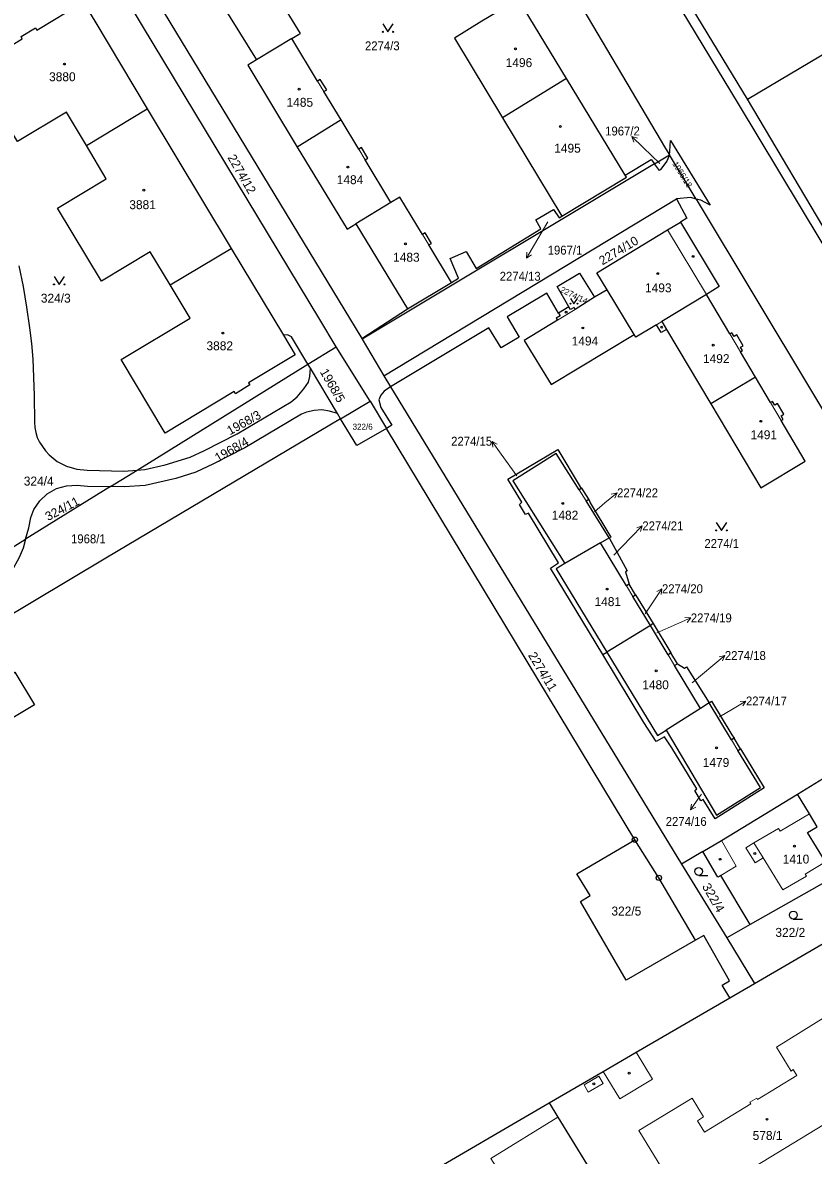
# Model space of a CAD drawing. Extents: x -679733 to -673243, y -1075091 to -1066557.
# Drawn here: x -675985.8 to -675835.1, y -1072556 to -1072340.3 of the extents above; entities that cross this region are included whole.
import ezdxf
from ezdxf.enums import TextEntityAlignment as Align

# ---------------------------------------------------------------- set-up
doc = ezdxf.new("R2010")
doc.units = 0
doc.header["$LTSCALE"] = 0.68
for name, color, linetype, lineweight in [('1', 7, 'Continuous', 25), ('3', 7, 'Continuous', 25), ('4', 7, 'Continuous', 13), ('5', 7, 'Continuous', 25), ('7', 7, 'Continuous', 13), ('8', 7, 'Continuous', 25)]:
    doc.layers.add(name, color=color, linetype=linetype, lineweight=lineweight)
doc.layers.add('2', color=7, linetype='Continuous')

msp = doc.modelspace()

# ---------------------------------------------------------------- linework, layer by layer
at = {"layer": '1'}
for p, q in [((-675934.52, -1072343.3), (-675941.26, -1072347.38)), ((-675847.7, -1072354.86), (-675831.76, -1072345.39)), ((-675973.65, -1072363.72), (-675962.04, -1072356.7)), ((-675857.47, -1072373.89), (-675862.55, -1072365.47)), ((-675957.7, -1072390.24), (-675946.05, -1072383.28)), ((-675946.05, -1072383.28), (-675936.1, -1072399.83)), ((-675881.74, -1072394.44), (-675883.71, -1072395.64)), ((-675921.1, -1072400.6), (-675921.19, -1072400.45)), ((-675931.44, -1072405.36), (-675926.07, -1072402.03)), ((-675963.96, -1072425.51), (-675931.44, -1072405.36)), ((-675930.98, -1072406.12), (-675931.44, -1072405.36)), ((-675925.81, -1072414.74), (-675930.98, -1072406.12)), ((-675916.95, -1072407.55), (-675915.69, -1072409.65)), ((-675846.16, -1072407.8), (-675854.67, -1072412.9)), ((-675915.69, -1072409.65), (-675860.23, -1072500.52)), ((-675919.61, -1072412.41), (-675916.48, -1072417.57)), ((-675925.21, -1072415.73), (-675925.81, -1072414.74)), ((-675869.15, -1072495.9), (-675916.48, -1072417.57)), ((-675969.03, -1072428.65), (-675963.96, -1072425.51)), ((-675969.03, -1072428.65), (-675985.23, -1072438.69)), ((-675877.94, -1072431.04), (-675879.26, -1072428.94)), ((-675989.49, -1072441.33), (-675985.23, -1072438.69)), ((-675875.69, -1072439.35), (-675882.48, -1072443.31)), ((-675875.69, -1072439.35), (-675874.02, -1072438.38)), ((-675866.17, -1072455.13), (-675874.51, -1072460.19)), ((-675865.68, -1072454.75), (-675866.17, -1072455.13)), ((-675875.26, -1072460.62), (-675874.51, -1072460.19)), ((-675856.66, -1072470.89), (-675863.19, -1072475.02)), ((-675849, -1072478.61), (-675844.5, -1072486.02)), ((-675851.07, -1072526), (-675846.36, -1072523.26)), ((-675912.55, -1072561.77), (-675885.46, -1072546.01))]:
    msp.add_line(p, q, dxfattribs=at)
for points in [[(-675990.34, -1072122.74), (-675965.06, -1072164.5), (-675944.22, -1072198.66), (-675920.45, -1072238.88), (-675899.68, -1072273.04), (-675879.13, -1072306.74), (-675849.47, -1072355.79), (-675790.19, -1072454.14)], [(-675925.29, -1072259.54), (-675863.32, -1072364.28), (-675862.55, -1072365.47)], [(-675847.7, -1072354.86), (-675862.86, -1072329.89), (-675869.49, -1072318.68), (-675895.24, -1072276.53)], [(-675926.07, -1072402.03), (-675929.16, -1072396.81), (-675962.96, -1072340.92), (-675966.3, -1072335.23), (-675972.95, -1072324.36), (-675974.15, -1072322.36)], [(-675959.58, -1072323.9), (-675962.55, -1072325.67), (-675965.47, -1072327.41), (-675921.19, -1072400.45), (-675912.49, -1072394.77)], [(-675934.52, -1072343.3), (-675933.21, -1072342.55), (-675932.86, -1072342.34), (-675937.22, -1072335.22), (-675936.71, -1072334.91), (-675937.96, -1072332.87), (-675938.47, -1072333.19), (-675942.82, -1072326.1), (-675951.27, -1072331.19), (-675941.26, -1072347.38)], [(-675870.98, -1072369.33), (-675882.17, -1072350.91), (-675891.32, -1072335.84), (-675898.33, -1072340)], [(-675973.65, -1072363.72), (-675977.43, -1072357.37), (-675986.75, -1072362.96), (-675995.15, -1072348.94), (-675985.86, -1072343.37), (-675986.09, -1072342.93), (-675983.36, -1072341.3), (-675983.11, -1072341.72), (-675974.24, -1072336.41), (-675972.06, -1072340.04)], [(-675972.06, -1072340.04), (-675962.04, -1072356.7), (-675946.05, -1072383.28)], [(-675898.33, -1072340), (-675903.52, -1072343.25), (-675894.34, -1072358.45)], [(-675925.13, -1072358.83), (-675928.39, -1072353.44), (-675927.86, -1072353.12), (-675929.09, -1072351.11), (-675929.61, -1072351.42), (-675934.52, -1072343.3)], [(-675941.26, -1072347.38), (-675942.91, -1072348.38), (-675933.46, -1072363.99)], [(-675882.17, -1072350.91), (-675894.34, -1072358.45), (-675883.05, -1072377.15)], [(-675788.79, -1072452.73), (-675805.27, -1072425.65), (-675831.1, -1072382.79), (-675847.7, -1072354.86)], [(-675915.62, -1072374.53), (-675920.53, -1072366.42), (-675920.01, -1072366.1), (-675921.24, -1072364.06), (-675921.76, -1072364.38), (-675925.13, -1072358.83), (-675933.46, -1072363.99)], [(-675957.7, -1072390.24), (-675961.49, -1072383.97), (-675970.75, -1072389.56), (-675979.15, -1072375.63), (-675969.88, -1072370.05), (-675973.65, -1072363.72)], [(-675933.46, -1072363.99), (-675923.99, -1072379.64), (-675922.33, -1072378.63)], [(-675862.55, -1072365.47), (-675862.47, -1072364.77), (-675862.33, -1072362.75), (-675854.81, -1072375.09), (-675856.56, -1072374.12), (-675857.47, -1072373.89)], [(-675862.55, -1072365.47), (-675863.05, -1072366.69), (-675864.25, -1072368.28), (-675864.47, -1072368.43), (-675865.4, -1072367.18), (-675921.1, -1072400.6), (-675916.95, -1072407.55), (-675861.2, -1072373.83)], [(-675870.98, -1072369.33), (-675866.02, -1072366.34), (-675865.4, -1072367.18), (-675862.55, -1072365.47)], [(-675883.05, -1072377.15), (-675870.74, -1072369.74), (-675870.98, -1072369.33)], [(-675904.09, -1072389.77), (-675908.42, -1072382.64), (-675907.91, -1072382.33), (-675909.11, -1072380.31), (-675909.64, -1072380.63), (-675913.95, -1072373.54), (-675915.62, -1072374.53), (-675922.33, -1072378.63)], [(-675857.47, -1072373.89), (-675858.5, -1072373.62), (-675861.2, -1072373.83)], [(-675861.2, -1072373.83), (-675859.26, -1072377.56), (-675860.47, -1072378.29)], [(-675857.47, -1072373.89), (-675824.32, -1072429.06), (-675811.48, -1072450.02), (-675802.38, -1072465.38), (-675790.19, -1072454.14)], [(-675904.09, -1072389.77), (-675902.77, -1072388.98), (-675904.36, -1072385.2), (-675901.29, -1072383.91), (-675899.38, -1072387.14), (-675887.06, -1072379.54), (-675887.99, -1072377.86), (-675884.64, -1072375.89), (-675883.57, -1072377.45), (-675883.05, -1072377.15)], [(-675922.33, -1072378.63), (-675912.49, -1072394.77), (-675904.09, -1072389.77)], [(-675874.42, -1072391.2), (-675876.4, -1072387.92), (-675862.9, -1072379.76), (-675860.47, -1072378.29)], [(-675860.47, -1072378.29), (-675853.08, -1072390.54), (-675855.47, -1072392.05)], [(-675986.55, -1072386.62), (-675985.72, -1072390.52), (-675985.05, -1072394.49), (-675984.47, -1072398.44), (-675984.1, -1072401.41), (-675983.84, -1072404.39), (-675983.61, -1072411.33), (-675983.56, -1072416.41), (-675983.45, -1072417.39), (-675983.27, -1072418.36), (-675983, -1072419.33), (-675982.61, -1072420.22), (-675981.43, -1072421.87), (-675980.77, -1072422.61), (-675979.2, -1072423.87), (-675977.45, -1072424.78), (-675975.5, -1072425.35), (-675973.52, -1072425.54), (-675966.54, -1072425.69), (-675963.96, -1072425.51)], [(-675881.74, -1072394.44), (-675883.95, -1072390.57), (-675879.69, -1072388.02), (-675876.84, -1072392.61)], [(-675936.1, -1072399.83), (-675933.87, -1072403.53), (-675942.74, -1072408.87), (-675942.48, -1072409.3), (-675945.22, -1072410.97), (-675945.49, -1072410.53), (-675958.64, -1072418.45), (-675967.02, -1072404.45), (-675953.89, -1072396.55), (-675957.7, -1072390.24)], [(-675883.71, -1072395.64), (-675885.93, -1072391.79), (-675893.47, -1072396.3), (-675891.2, -1072400.2), (-675894.64, -1072402.2), (-675896.99, -1072398.41), (-675915.69, -1072409.65)], [(-675883.71, -1072395.64), (-675883.4, -1072396.14), (-675884.11, -1072396.57), (-675883.87, -1072396.96), (-675890.21, -1072400.82), (-675885.12, -1072409.18), (-675869.27, -1072399.71), (-675874.42, -1072391.2), (-675876.84, -1072392.61)], [(-675855.47, -1072392.05), (-675864.03, -1072397.22), (-675863.14, -1072398.71), (-675854.67, -1072412.9)], [(-675846.16, -1072407.8), (-675849.02, -1072402.97), (-675848.65, -1072402.75), (-675849.02, -1072402.13), (-675848.49, -1072401.82), (-675849.71, -1072399.75), (-675850.24, -1072400.05), (-675850.66, -1072399.34), (-675851.03, -1072399.56), (-675855.47, -1072392.05)], [(-675876.84, -1072392.61), (-675880.5, -1072394.91), (-675880.74, -1072394.52), (-675881.43, -1072394.94), (-675881.74, -1072394.44)], [(-675863.14, -1072398.71), (-675864.14, -1072399.31), (-675865.03, -1072397.83), (-675868.97, -1072400.21), (-675869.27, -1072399.71)], [(-675931.44, -1072405.36), (-675934.57, -1072400.14), (-675935.34, -1072399.73), (-675936.1, -1072399.83)], [(-675925.21, -1072415.73), (-675919.61, -1072412.41), (-675926.07, -1072402.03)], [(-675963.96, -1072425.51), (-675962.52, -1072425.41), (-675958.65, -1072424.49), (-675953.88, -1072423.02), (-675951.13, -1072421.8), (-675944.95, -1072418.61), (-675934.64, -1072412.48), (-675933.49, -1072411.54), (-675932.19, -1072410.03), (-675931.36, -1072408.77), (-675931.06, -1072407.66), (-675930.98, -1072406.12)], [(-675854.67, -1072412.9), (-675845.12, -1072428.88), (-675836.68, -1072423.84), (-675841.26, -1072416.08), (-675840.88, -1072415.86), (-675841.28, -1072415.18), (-675840.74, -1072414.85), (-675841.95, -1072412.8), (-675842.5, -1072413.12), (-675842.91, -1072412.42), (-675843.29, -1072412.65), (-675846.16, -1072407.8)], [(-675915.69, -1072409.65), (-675916.9, -1072410.5), (-675917.55, -1072411.23), (-675917.93, -1072412.16), (-675917.53, -1072413.56), (-675915.44, -1072416.97), (-675916.48, -1072417.57)], [(-675925.21, -1072415.73), (-675969.92, -1072442.3), (-676004.29, -1072462.79)], [(-675925.81, -1072414.74), (-675927.33, -1072414.28), (-675928.81, -1072414.06), (-675930.27, -1072414.18), (-675931.74, -1072414.48), (-675932.68, -1072414.86), (-675943.48, -1072421.27), (-675949.43, -1072424.33), (-675952.82, -1072425.88), (-675956.58, -1072427.08), (-675962.46, -1072428.45), (-675966.45, -1072428.71), (-675969.03, -1072428.65)], [(-675916.48, -1072417.57), (-675922.11, -1072420.83), (-675925.21, -1072415.73)], [(-675875.26, -1072460.62), (-675885.21, -1072444.19), (-675883.68, -1072443.19), (-675889.42, -1072433.69), (-675889.99, -1072433.95), (-675891.15, -1072432.03), (-675890.67, -1072431.62), (-675893.35, -1072427.24), (-675883.84, -1072421.61), (-675879.54, -1072428.71), (-675879.26, -1072428.94)], [(-675879.26, -1072428.94), (-675879.77, -1072429.26), (-675884.14, -1072422.32), (-675892.42, -1072427.54), (-675882.48, -1072443.31)], [(-675985.23, -1072438.69), (-675984.64, -1072436.48), (-675984.23, -1072434.51), (-675983.66, -1072433.04), (-675982.55, -1072431.39), (-675981.1, -1072430.01), (-675979.35, -1072429.04), (-675977.43, -1072428.5), (-675975.44, -1072428.4), (-675973.43, -1072428.56), (-675969.03, -1072428.65)], [(-675874.02, -1072438.38), (-675878.45, -1072431.36), (-675877.94, -1072431.04)], [(-675877.94, -1072431.04), (-675877.69, -1072431.74), (-675873.7, -1072438.31), (-675874.02, -1072438.38)], [(-675985.23, -1072438.69), (-675985.69, -1072440.4), (-675986.43, -1072442.18), (-675987.95, -1072444.81), (-675989.1, -1072446.43), (-675991.01, -1072448.73), (-675993.07, -1072450.95), (-675995.23, -1072453.04), (-675996.08, -1072453.79)], [(-675870.23, -1072447.25), (-675870.74, -1072447.55), (-675875.69, -1072439.35)], [(-675874.02, -1072438.38), (-675870.64, -1072444.67), (-675870.94, -1072444.9), (-675870.23, -1072447.25)], [(-675882.48, -1072443.31), (-675884.17, -1072444.3), (-675874.51, -1072460.19)], [(-675866.17, -1072455.13), (-675869.51, -1072449.59), (-675869, -1072449.28), (-675870.23, -1072447.25)], [(-675869, -1072449.28), (-675865.68, -1072454.75), (-675862.28, -1072460.33)], [(-675862.28, -1072460.33), (-675862.83, -1072460.67), (-675866.17, -1072455.13)], [(-675844.5, -1072486.02), (-675853.83, -1072491.94), (-675856.1, -1072488.21), (-675856.6, -1072488.49), (-675857.75, -1072486.5), (-675857.35, -1072486.18), (-675862.12, -1072478.41), (-675863.52, -1072476.32), (-675865.1, -1072477.2), (-675867.43, -1072473.56), (-675875.26, -1072460.62)], [(-675874.51, -1072460.19), (-675864.85, -1072476.07), (-675863.19, -1072475.02)], [(-675856.66, -1072470.89), (-675861.59, -1072462.72), (-675861.04, -1072462.39), (-675862.28, -1072460.33)], [(-675861.04, -1072462.39), (-675859.66, -1072463.21), (-675859.32, -1072462.95), (-675855.01, -1072469.85), (-675854.56, -1072469.54), (-675850.64, -1072475.95), (-675850.24, -1072476.57)], [(-675850.24, -1072476.57), (-675850.75, -1072476.88), (-675855.01, -1072469.85), (-675856.66, -1072470.89)], [(-675863.19, -1072475.02), (-675853.58, -1072491.19), (-675845.23, -1072485.98), (-675849.51, -1072478.92), (-675849, -1072478.61), (-675850.24, -1072476.57)], [(-675838.16, -1072487.22), (-675833.21, -1072484.2), (-675831.54, -1072483.13), (-675823.72, -1072498.41), (-675822.06, -1072501.26)], [(-675856.2, -1072498.13), (-675852.64, -1072496.06), (-675838.16, -1072487.22)], [(-675831.13, -1072502.94), (-675832.84, -1072500.11), (-675836.22, -1072494.55), (-675834.39, -1072493.44), (-675835.9, -1072490.95), (-675838.16, -1072487.22)], [(-675857.57, -1072515.01), (-675870.78, -1072522.63), (-675879.52, -1072507.66), (-675877.65, -1072506.52), (-675880.19, -1072502.4), (-675869.15, -1072495.9)], [(-675857.57, -1072515.01), (-675864.58, -1072503.15), (-675869.15, -1072495.9)], [(-675847.17, -1072512.07), (-675852.75, -1072502.68), (-675853.32, -1072503.02), (-675856.2, -1072498.13), (-675860.23, -1072500.52), (-675851.64, -1072514.61)], [(-675851.07, -1072526), (-675852.5, -1072523.58), (-675851.11, -1072522.78), (-675856.03, -1072514.12), (-675857.57, -1072515.01)], [(-675885.46, -1072546.01), (-675875.16, -1072540.02), (-675868.89, -1072536.38), (-675851.07, -1072526)], [(-675885.46, -1072546.01), (-675883.81, -1072548.72), (-675878.39, -1072557.61), (-675864.4, -1072580.56)]]:
    msp.add_lwpolyline(points, dxfattribs=at)
for points in [[(-675991.2, -1072474.75), (-675994.88, -1072468.56), (-675994.68, -1072468.44), (-675998.01, -1072462.83), (-675990.79, -1072458.55), (-675987.45, -1072464.1), (-675987.26, -1072463.96), (-675983.55, -1072470.21)], [(-675851.64, -1072514.61), (-675846.36, -1072523.26), (-675825.98, -1072511.4), (-675831.13, -1072502.94), (-675847.17, -1072512.07)]]:
    msp.add_lwpolyline(points, close=True, dxfattribs=at)
at = {"layer": '3'}
for p, q in [((-675856.983, -1072502.69), (-675855.233, -1072502.69)), ((-675838.953, -1072511), (-675837.203, -1072511))]:
    msp.add_line(p, q, dxfattribs=at)
for points in [[(-675917.19, -1072340.549), (-675916.19, -1072342.05), (-675915.19, -1072340.549)], [(-675979.82, -1072388.649), (-675978.82, -1072390.15), (-675977.82, -1072388.649)], [(-675881.42, -1072392.814), (-675880.75, -1072393.82), (-675880.08, -1072392.814)], [(-675853.64, -1072435.499), (-675852.64, -1072437), (-675851.64, -1072435.499)]]:
    msp.add_lwpolyline(points, dxfattribs=at)
for centre, radius in [((-675917.19, -1072342.0495), 0.1), ((-675915.19, -1072342.0495), 0.1), ((-675979.82, -1072390.1495), 0.1), ((-675977.82, -1072390.1495), 0.1), ((-675881.42, -1072393.8196), 0.067), ((-675880.08, -1072393.8196), 0.067), ((-675853.64, -1072436.9995), 0.1), ((-675851.64, -1072436.9995), 0.1), ((-675856.9829, -1072501.9398), 0.75), ((-675838.9529, -1072510.2498), 0.75)]:
    msp.add_circle(centre, radius, dxfattribs=at)
at = {"layer": '4'}
for p, q in [((-675929.61, -1072351.42), (-675928.39, -1072353.44)), ((-675921.76, -1072364.38), (-675920.53, -1072366.42)), ((-675909.64, -1072380.63), (-675908.42, -1072382.64)), ((-675862.9, -1072379.76), (-675855.47, -1072392.05)), ((-675880.5, -1072394.91), (-675883.87, -1072396.96)), ((-675865.03, -1072397.83), (-675864.03, -1072397.22)), ((-675851.03, -1072399.56), (-675849.02, -1072402.97)), ((-675841.26, -1072416.08), (-675843.29, -1072412.65)), ((-675879.77, -1072429.26), (-675878.45, -1072431.36)), ((-675870.74, -1072447.55), (-675869.51, -1072449.59)), ((-675862.83, -1072460.67), (-675861.59, -1072462.72)), ((-675850.75, -1072476.88), (-675849.51, -1072478.92)), ((-675835.9, -1072490.95), (-675841.43, -1072494.25)), ((-675841.75, -1072493.75), (-675846.45, -1072496.47)), ((-675841.43, -1072494.25), (-675841.75, -1072493.75)), ((-675849.83, -1072500.96), (-675852.64, -1072496.06)), ((-675846.45, -1072496.47), (-675847.98, -1072497.41)), ((-675846.23, -1072500.28), (-675847.98, -1072497.41)), ((-675844.7, -1072499.34), (-675846.45, -1072496.47)), ((-675844.7, -1072499.34), (-675846.23, -1072500.28)), ((-675840.95, -1072505.47), (-675844.7, -1072499.34)), ((-675852.75, -1072502.68), (-675849.83, -1072500.96)), ((-675832.84, -1072500.11), (-675836.67, -1072502.43)), ((-675836.43, -1072502.81), (-675840.95, -1072505.47)), ((-675836.67, -1072502.43), (-675836.43, -1072502.81)), ((-675829.1, -1072527.24), (-675842.18, -1072535.37)), ((-675865.79, -1072541.49), (-675868.89, -1072536.38)), ((-675842.18, -1072535.37), (-675839.37, -1072539.99)), ((-675875.16, -1072540.02), (-675872.04, -1072545.22)), ((-675845.75, -1072545.38), (-675838.28, -1072540.8)), ((-675839.37, -1072539.99), (-675838.97, -1072539.66)), ((-675838.97, -1072539.66), (-675838.28, -1072540.8)), ((-675875.98, -1072540.95), (-675878.83, -1072542.59)), ((-675878.83, -1072542.59), (-675878.04, -1072543.97)), ((-675878.04, -1072543.97), (-675875.19, -1072542.33)), ((-675875.19, -1072542.33), (-675875.98, -1072540.95)), ((-675872.04, -1072545.22), (-675865.79, -1072541.49)), ((-675820.02, -1072542.14), (-675859.34, -1072566.06)), ((-675868.39, -1072551.27), (-675858.25, -1072545.14)), ((-675858.25, -1072545.14), (-675856.04, -1072548.67)), ((-675847.25, -1072545.89), (-675845.93, -1072545.09)), ((-675845.93, -1072545.09), (-675845.75, -1072545.38)), ((-675855.86, -1072551.59), (-675847.07, -1072546.19)), ((-675847.07, -1072546.19), (-675847.25, -1072545.89)), ((-675856.04, -1072548.67), (-675857.18, -1072549.45)), ((-675857.18, -1072549.45), (-675855.86, -1072551.59)), ((-675859.34, -1072566.06), (-675868.39, -1072551.27))]:
    msp.add_line(p, q, dxfattribs=at)
msp.add_lwpolyline([(-675883.81, -1072548.72), (-675896.57, -1072556.57), (-675895.73, -1072557.99)], dxfattribs=at)
at = {"layer": '5'}
for centre in [(-675891.9068, -1072345.2992), (-675977.8468, -1072348.1892), (-675933.0968, -1072352.9692), (-675883.3468, -1072360.0692), (-675923.8268, -1072367.7992), (-675962.7068, -1072372.1992), (-675912.8768, -1072382.4292), (-675858.0568, -1072384.8092), (-675864.7868, -1072388.0892), (-675882.2568, -1072395.4292), (-675879.0668, -1072398.4492), (-675864.0368, -1072398.2792), (-675947.6668, -1072399.4092), (-675854.2068, -1072401.7292), (-675845.1468, -1072416.2192), (-675882.8868, -1072431.8492), (-675874.4368, -1072448.1592), (-675865.0768, -1072463.7292), (-675853.5668, -1072478.4092), (-675838.7468, -1072497.1292), (-675852.8768, -1072499.6192), (-675846.2768, -1072498.5292), (-675870.2268, -1072540.3392), (-675876.9668, -1072542.3892), (-675843.9668, -1072549.1292)]:
    msp.add_circle(centre, 0.175, dxfattribs=at)
at = {"layer": '7'}
for p, q in [((-675869.729, -1072361.975), (-675869.356, -1072363.031)), ((-675889.79, -1072385.149), (-675888.856, -1072384.532)), ((-675896.364, -1072420.032), (-675896.18, -1072421.137)), ((-675872.541, -1072429.831), (-675873.63, -1072430.091)), ((-675867.735, -1072436.111), (-675868.791, -1072436.484)), ((-675863.992, -1072448.092), (-675864.967, -1072448.642)), ((-675858.498, -1072453.639), (-675859.617, -1072453.589)), ((-675852.001, -1072460.821), (-675853.09, -1072461.081)), ((-675847.978, -1072469.484), (-675849.094, -1072469.571)), ((-675858.541, -1072490.218), (-675857.557, -1072489.685))]:
    msp.add_line(p, q, dxfattribs=at)
for points in [[(-675864.38, -1072367.11), (-675867.57, -1072364.06), (-675869.729, -1072361.975), (-675868.66, -1072362.311)], [(-675885.75, -1072378.24), (-675888.29, -1072382.55), (-675889.79, -1072385.149), (-675889.723, -1072384.031)], [(-675891.62, -1072426.62), (-675894.6, -1072422.46), (-675896.364, -1072420.032), (-675895.37, -1072420.548)], [(-675876.83, -1072433.44), (-675874.84, -1072431.76), (-675872.541, -1072429.831), (-675872.986, -1072430.858)], [(-675873.16, -1072441.68), (-675869.82, -1072438.27), (-675867.735, -1072436.111), (-675868.071, -1072437.18)], [(-675867.21, -1072452.86), (-675865.67, -1072450.58), (-675863.992, -1072448.092), (-675864.137, -1072449.202)], [(-675864.94, -1072456.48), (-675861.24, -1072454.86), (-675858.498, -1072453.639), (-675859.21, -1072454.504)], [(-675858.21, -1072466.04), (-675854.3, -1072462.75), (-675852.001, -1072460.821), (-675852.446, -1072461.848)], [(-675853.02, -1072472.52), (-675850.55, -1072471.03), (-675847.978, -1072469.484), (-675848.578, -1072470.429)], [(-675856.44, -1072487.21), (-675856.82, -1072487.76), (-675858.541, -1072490.218), (-675858.377, -1072489.111)]]:
    msp.add_lwpolyline(points, dxfattribs=at)
at = {"layer": '8'}
for centre, radius in [((-675869.15, -1072495.8999), 0.5), ((-675869.15, -1072495.8999), 0.0303), ((-675864.58, -1072503.1499), 0.5), ((-675864.58, -1072503.1499), 0.0303)]:
    msp.add_circle(centre, radius, dxfattribs=at)

# ---------------------------------------------------------------- texts
at = {"layer": '2', "width": 0.95}
for s, p in [('2274/3', (-675920.57, -1072345.57)), ('1967/1', (-675885.76, -1072384.47)), ('2274/22', (-675872.54, -1072430.68)), ('2274/21', (-675867.72, -1072436.979)), ('1968/1', (-675976.58, -1072439.45)), ('2274/1', (-675855.9, -1072440.34)), ('2274/20', (-675863.98, -1072448.95)), ('2274/19', (-675858.49, -1072454.509)), ('2274/18', (-675852, -1072461.67)), ('2274/17', (-675847.98, -1072470.33))]:
    msp.add_text(s, height=1.7, dxfattribs=at).set_placement(p)
at = {"layer": '2'}
for s, height, p in [('1496', 1.7, (-675893.76, -1072348.769)), ('3880', 1.7, (-675980.76, -1072351.46)), ('1485', 1.7, (-675935.51, -1072356.32)), ('1495', 1.7, (-675884.51, -1072365.06)), ('1484', 1.7, (-675925.95, -1072371.06)), ('3881', 1.7, (-675965.47, -1072375.82)), ('1483', 1.7, (-675915.21, -1072385.83)), ('324/3', 1.7, (-675982.33, -1072393.62)), ('1493', 1.7, (-675867.21, -1072391.65)), ('1494', 1.7, (-675881.19, -1072401.779)), ('3882', 1.7, (-675950.77, -1072402.69)), ('1492', 1.7, (-675856.17, -1072405.14)), ('322/6', 1.14, (-675922.92, -1072417.82)), ('1491', 1.7, (-675847.11, -1072419.63)), ('324/4', 1.7, (-675985.58, -1072428.45)), ('1482', 1.7, (-675884.98, -1072434.95)), ('1481', 1.7, (-675876.83, -1072451.41)), ('1480', 1.7, (-675867.73, -1072467.239)), ('1479', 1.7, (-675856.21, -1072482.04)), ('1410', 1.7, (-675840.97, -1072500.43)), ('322/5', 1.7, (-675873.61, -1072510.33)), ('322/2', 1.7, (-675842.37, -1072514.39)), ('578/1', 1.7, (-675846.7, -1072553.07))]:
    msp.add_text(s, height=height, dxfattribs=at).set_placement(p)
at = {"layer": '2', "width": 0.95}
for s, p in [('1967/2', (-675868.2, -1072361.79)), ('2274/13', (-675887.1, -1072389.453)), ('2274/15', (-675896.35, -1072420.87)), ('2274/16', (-675855.46, -1072493.263))]:
    msp.add_text(s, height=1.7, dxfattribs=at).set_placement(p, align=Align.RIGHT)
at = {"layer": '2'}
for s, height, rotation, p in [('2274/12', 1.7, 300, (-675946.806, -1072366.005)), ('1966/18', 1.14, 302, (-675862.043, -1072367.192)), ('2274/10', 1.7, 31, (-675875.322, -1072386.538)), ('2274/14', 1.14, 334, (-675883.469, -1072391.542)), ('1968/5', 1.7, 300, (-675929.216, -1072406.804)), ('1968/3', 1.7, 29, (-675946.287, -1072418.893)), ('1968/4', 1.7, 30, (-675948.565, -1072424.046)), ('324/11', 1.7, 28, (-675980.94, -1072435.24)), ('2274/11', 1.7, 301, (-675889.538, -1072460.777))]:
    msp.add_text(s, height=height, rotation=rotation, dxfattribs=at).set_placement(p)
at = {"layer": '2', "width": 1.05}
msp.add_text('322/4', height=1.7, rotation=300, dxfattribs=at).set_placement((-675856.406, -1072504.775))

doc.saveas('drawing.dxf')
